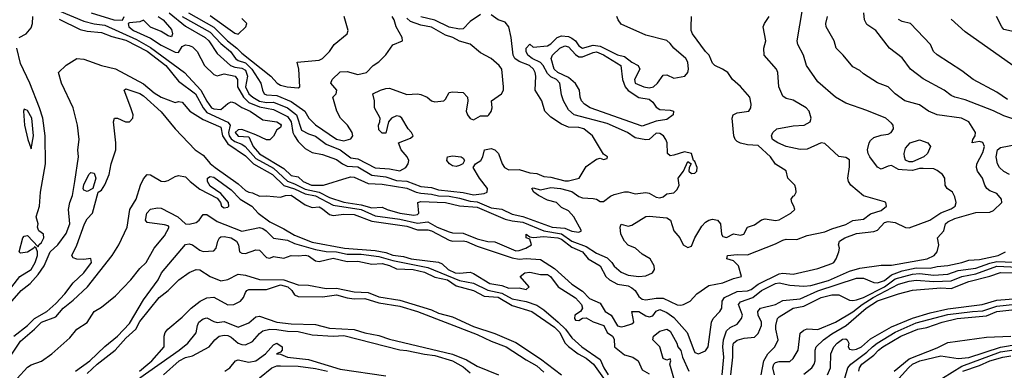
# Model space of a CAD drawing. Header units: metres. Extents: x -46681 to -43747, y -240911 to -237677.
# Tile 553 of 656: x -46374 to -46234, y -238498 to -238448. Entities that reach past the tile are written whole.
import ezdxf

# ---------------------------------------------------------------- set-up
doc = ezdxf.new("R2010")
doc.units = ezdxf.units.M
doc.layers.add('CONTOUR_INDEX', color=1, linetype='Continuous')
doc.layers.add('CONTOUR_INTER', color=3, linetype='Continuous')

msp = doc.modelspace()

# ---------------------------------------------------------------- linework, layer by layer
at = {"layer": 'CONTOUR_INDEX'}
for points, elevation in [([(-46374.58, -238493.52), (-46372.6, -238492.02), (-46371.6, -238491.01), (-46369.87, -238490.02), (-46368.6, -238488.85), (-46367.29, -238487.52), (-46366.1, -238485.91), (-46364.61, -238484.52), (-46363.51, -238483.02), (-46363.6, -238482.48), (-46364.6, -238482.62), (-46365.6, -238482.57), (-46366.1, -238482.38), (-46366.32, -238482.02), (-46365.6, -238480.57), (-46364.48, -238477.52), (-46364.1, -238476.84), (-46363.36, -238476.02), (-46362.56, -238473.02), (-46362.1, -238472.73), (-46361.6, -238471.99), (-46360.97, -238470.52), (-46360.69, -238469.02), (-46360.05, -238467.02), (-46360.03, -238466.02), (-46360.37, -238463.02), (-46360.22, -238462.52), (-46359.81, -238462.52), (-46358.64, -238463.02), (-46358.1, -238463.04), (-46357.6, -238462.52), (-46357.59, -238462.02), (-46357.88, -238461.02), (-46358.85, -238458.52), (-46358.6, -238458.34), (-46356.6, -238458.99), (-46356.1, -238459.33), (-46353.6, -238461.6), (-46351.6, -238464), (-46348.75, -238467.02), (-46347.6, -238467.77), (-46346.6, -238468.93), (-46345.91, -238469.52), (-46342.6, -238471.84), (-46341.6, -238472.78), (-46341.12, -238473.02), (-46340.6, -238473.12), (-46339.6, -238473.6), (-46338.6, -238473.55), (-46336.6, -238473.76), (-46335.86, -238473.52), (-46335.1, -238473.48), (-46333.1, -238474.83), (-46332.1, -238475.19), (-46331.1, -238475.14), (-46330.6, -238475.38), (-46329.6, -238476.21), (-46329.1, -238476.35), (-46327.6, -238476.14), (-46326.1, -238476.23), (-46323.6, -238477.17), (-46318.6, -238477.86), (-46317.1, -238478.39), (-46315.6, -238478.39), (-46315.1, -238478.54), (-46312.6, -238479.85), (-46312.1, -238480), (-46310.6, -238479.96), (-46310.1, -238480.06), (-46308.6, -238480.71), (-46303.6, -238482.39), (-46302.6, -238482.58), (-46301.6, -238482.47), (-46299.6, -238482.61), (-46297.6, -238483.89), (-46295.1, -238486.13), (-46293.6, -238487.1), (-46292.6, -238488.18), (-46291.1, -238488.84), (-46290.35, -238490.02), (-46289.54, -238490.52), (-46288.6, -238492.03), (-46288.1, -238492.19), (-46287.6, -238492.09), (-46286.6, -238491.77), (-46286.31, -238491.52), (-46286.6, -238490.02), (-46285.6, -238490.01), (-46284.6, -238490.61), (-46284.1, -238490.76), (-46283.6, -238490.65), (-46283.1, -238489.98), (-46282.6, -238489.75), (-46281.6, -238490.14), (-46280.6, -238490.86), (-46278.72, -238493.02), (-46277.76, -238495.52), (-46277.6, -238495.83), (-46277.1, -238496.04), (-46276.1, -238495.59), (-46275.69, -238495.02), (-46275.22, -238491.52), (-46275, -238491.02), (-46274.06, -238490.02), (-46273.77, -238489.52), (-46273.7, -238488.52), (-46273.38, -238488.02), (-46271.6, -238487.18), (-46270.1, -238487.06), (-46269.6, -238486.87), (-46268.6, -238486.12), (-46265.6, -238484.67), (-46265.1, -238484.58), (-46263.6, -238484.72), (-46260.1, -238483.87), (-46258.1, -238483.18), (-46257.84, -238483.02), (-46257.5, -238482.52), (-46257.11, -238481.52), (-46257.02, -238481.02), (-46257.15, -238480.52), (-46257.01, -238480.02), (-46256.26, -238479.52), (-46254.6, -238478.93), (-46252.1, -238478.63), (-46251.6, -238478.43), (-46250.6, -238477.35), (-46250.1, -238477.19), (-46249.1, -238477.36), (-46247.6, -238478.06), (-46247.1, -238478.11), (-46244.13, -238477.02), (-46242.6, -238475.96), (-46241.1, -238475.42), (-46240.53, -238475.02), (-46240.4, -238474.52), (-46240.6, -238473.71), (-46240.93, -238473.02), (-46241.66, -238472.52), (-46241.95, -238472.02), (-46242.01, -238471.02), (-46242.36, -238470.52), (-46243.1, -238469.94), (-46243.6, -238469.73), (-46245.1, -238469.65), (-46245.6, -238469.65), (-46246.6, -238469.93), (-46248.1, -238469.86), (-46248.6, -238469.8), (-46249.6, -238469.26), (-46250.1, -238469.33), (-46251.1, -238469.76), (-46251.6, -238469.47), (-46252.71, -238468.02), (-46252.95, -238467.52), (-46253.01, -238467.02), (-46252.78, -238466.02), (-46252.6, -238465.67), (-46252.1, -238465.24), (-46251.1, -238464.9), (-46250.1, -238464.77), (-46249.64, -238464.52), (-46249.32, -238464.02), (-46249.39, -238463.52), (-46249.6, -238463.21), (-46250.43, -238462.52), (-46253.1, -238461.39), (-46256.1, -238460.39), (-46257.57, -238459.52), (-46260.1, -238457.33), (-46261.73, -238455.02), (-46262.12, -238453.52), (-46262.93, -238452.02), (-46263.02, -238451.52), (-46262.3, -238447.02)], 75), ([(-46352.45, -238447.52), (-46350.1, -238449.43), (-46347.3, -238451.02), (-46346.81, -238451.52), (-46345.6, -238453.32), (-46343.72, -238455.02), (-46343.1, -238455.26), (-46342.1, -238455.38), (-46341.6, -238455.69), (-46341.27, -238456.52), (-46341.59, -238458.02), (-46341.11, -238459.02), (-46340.54, -238459.52), (-46339.6, -238460.06), (-46338.6, -238460.25), (-46337.6, -238460.21), (-46335.6, -238461.03), (-46334.34, -238462.02), (-46333.6, -238464.21), (-46332.6, -238464.75), (-46331.6, -238465.05), (-46330.1, -238466.2), (-46328.1, -238467.03), (-46326.6, -238468.16), (-46325.6, -238468.31), (-46323.1, -238469.56), (-46321.1, -238469.7), (-46319.6, -238469.98), (-46318.74, -238469.52), (-46318.41, -238469.02), (-46318.31, -238468.52), (-46318.56, -238468.02), (-46319.41, -238467.02), (-46319.81, -238466.02), (-46318.1, -238465.36), (-46317.73, -238465.02), (-46317.93, -238464.52), (-46318.41, -238464.02), (-46319.3, -238462.52), (-46319.6, -238462.25), (-46320.1, -238462.15), (-46320.81, -238462.52), (-46321.23, -238463.02), (-46321.6, -238464.63), (-46322.1, -238464.64), (-46322.6, -238464.17), (-46322.64, -238463.52), (-46322.43, -238463.02), (-46322.4, -238462.52), (-46323.22, -238461.02), (-46323.19, -238460.02), (-46323.43, -238459.02), (-46322.38, -238458.52), (-46321.6, -238458.26), (-46321.1, -238458.25), (-46318.6, -238459.12), (-46317.1, -238459.03), (-46316.6, -238459.13), (-46315.73, -238459.52), (-46315.1, -238460.04), (-46314.6, -238460.19), (-46313.35, -238460.02), (-46313.1, -238459.8), (-46312.6, -238458.86), (-46312.1, -238458.74), (-46310.6, -238458.85), (-46309.97, -238459.52), (-46309.91, -238460.02), (-46310.14, -238461.52), (-46309.96, -238462.02), (-46309.6, -238462.54), (-46309.1, -238462.73), (-46308.1, -238462.15), (-46307.1, -238462.15), (-46306.93, -238462.02), (-46306.6, -238461.53), (-46306.47, -238461.02), (-46306.55, -238460.02), (-46305.13, -238459.02), (-46304.87, -238458.52), (-46304.84, -238458.02), (-46305.1, -238455.52), (-46305.45, -238455.02), (-46306.6, -238454.01), (-46308.1, -238453.22), (-46309.6, -238451.97), (-46311.1, -238451.55), (-46312.08, -238451.02), (-46313.1, -238450.7), (-46315.1, -238449.56), (-46316.6, -238449.27), (-46318.1, -238448.73), (-46318.6, -238448.28)], 70), ([(-46232.1, -238450.21), (-46233.6, -238449.87), (-46233.92, -238449.52), (-46234.64, -238448.02)], 80), ([(-46363.88, -238470.52), (-46363.6, -238470.25), (-46363.1, -238470.35), (-46362.88, -238471.02), (-46363.3, -238472.52), (-46364.1, -238472.94), (-46364.6, -238472.75), (-46364.67, -238472.52), (-46364.6, -238471.97), (-46363.88, -238470.52)], 75), ([(-46262.1, -238498.94), (-46260.96, -238498.02), (-46260.62, -238497.52), (-46260.48, -238497.02), (-46260.49, -238495.52), (-46260.33, -238495.02), (-46259.31, -238494.02), (-46258.1, -238493.18), (-46256.07, -238492.02), (-46253.2, -238489.52), (-46251.6, -238488.51), (-46248.6, -238487.49), (-46246.6, -238486.99), (-46242.6, -238486.64), (-46241.1, -238486.73), (-46238.6, -238485.74), (-46235.6, -238484.99), (-46234.1, -238484.46), (-46231.6, -238484.51)], 80), ([(-46356.66, -238498.52), (-46355.46, -238497.52), (-46354.89, -238497.02), (-46353.18, -238495.02), (-46353.16, -238493.52), (-46353.02, -238493.02), (-46352.64, -238492.52), (-46350.6, -238490.81), (-46349.33, -238489.52), (-46348.03, -238488.52), (-46347.1, -238488.06), (-46346.1, -238487.97), (-46344.1, -238489.04), (-46343.26, -238489.02), (-46342.28, -238488.52), (-46341.87, -238488.02), (-46341.6, -238487.3), (-46341.39, -238487.02), (-46341.1, -238486.88), (-46338.6, -238486.87), (-46336.6, -238486.22), (-46335.54, -238486.52), (-46334.99, -238487.02), (-46334.6, -238487.62), (-46334.1, -238487.88), (-46330.6, -238487.94), (-46328.6, -238487.63), (-46327.1, -238488.09), (-46326.1, -238488.2), (-46324.6, -238488.16), (-46322.6, -238488.77), (-46319.6, -238489.24), (-46317.1, -238490), (-46308.6, -238493.28), (-46306.6, -238494.25), (-46304.47, -238495.02), (-46301.6, -238496.9), (-46300.1, -238497.74), (-46299.1, -238498.66)], 80), ([(-46249.45, -238500.52), (-46247.19, -238498.02), (-46246.6, -238497.52), (-46245.59, -238497.02), (-46242.6, -238496.33), (-46240.1, -238496.7), (-46238.6, -238496.55), (-46234.1, -238495.07), (-46227.1, -238493.88)], 85)]:
    msp.add_lwpolyline(points, dxfattribs=dict(at, elevation=elevation))
at = {"layer": 'CONTOUR_INTER'}
for points, elevation in [([(-46377.1, -238491.11), (-46373.52, -238487.02), (-46372.24, -238486.02), (-46371.1, -238484.77), (-46370.26, -238483.52), (-46369.4, -238481.52), (-46368.3, -238480.52), (-46367.1, -238478.91), (-46366.58, -238477.52), (-46366.8, -238475.52), (-46366.61, -238474.52), (-46366.23, -238473.52), (-46365.87, -238471.52), (-46365.36, -238468.02), (-46365.43, -238467.02), (-46365.25, -238465.52), (-46365.5, -238463.52), (-46366.12, -238461.02), (-46367.77, -238457.52), (-46368.18, -238456.02), (-46367.1, -238454.97), (-46365.6, -238454.03), (-46364.6, -238454.11), (-46362.1, -238454.99), (-46360.1, -238455.5), (-46356.1, -238457.6), (-46354.6, -238458.88), (-46353.6, -238459.52), (-46351.6, -238460.28), (-46351.1, -238460.13), (-46350.6, -238460.24), (-46349.52, -238461.52), (-46347.6, -238462.7), (-46345.1, -238463.79), (-46344.83, -238465.02), (-46344.1, -238466.14), (-46341.6, -238467.88), (-46340.46, -238469.02), (-46337.73, -238470.52), (-46336.1, -238472.07), (-46334.6, -238472.57), (-46333.1, -238473.25), (-46331.6, -238473.57), (-46329.1, -238474.88), (-46325.1, -238475.51), (-46323.1, -238476.39), (-46319.6, -238476.87), (-46317.1, -238477.45), (-46315.6, -238477.23), (-46314.28, -238478.02), (-46312.6, -238478.67), (-46312.1, -238478.82), (-46310.6, -238478.86), (-46308.6, -238479.67), (-46307.1, -238480.07), (-46306.1, -238480.12), (-46303.1, -238481.39), (-46302.6, -238481.35), (-46301.67, -238481.02), (-46300.85, -238480.52), (-46301.1, -238479.73), (-46301.61, -238479.52), (-46301.6, -238479), (-46301.1, -238479.37), (-46300.6, -238479.47), (-46299.1, -238479.33), (-46297.1, -238479.52), (-46296.6, -238479.72), (-46295.1, -238480.86), (-46293.62, -238481.52), (-46292.8, -238482.52), (-46291.1, -238483.51), (-46290.29, -238485.02), (-46289.76, -238485.52), (-46288.6, -238486.1), (-46287.1, -238486.38), (-46286.6, -238486.63), (-46286.1, -238487.02), (-46285.6, -238487.86), (-46285.1, -238488.27), (-46284.6, -238488.35), (-46283.1, -238488.11), (-46282.1, -238488.1), (-46280.1, -238489.06), (-46279.6, -238489.13), (-46279.24, -238489.02), (-46278.27, -238488.52), (-46277.34, -238487.52), (-46275.6, -238486.32), (-46273.6, -238485.94), (-46272.1, -238485.3), (-46270.97, -238485.02), (-46271.38, -238483.52), (-46272.1, -238482.8), (-46273.07, -238482.52), (-46272.95, -238482.02), (-46271.6, -238481.9), (-46270.1, -238481.94), (-46266.1, -238480.37), (-46265.1, -238479.84), (-46264.6, -238479.72), (-46263.1, -238479.75), (-46261.6, -238479.18), (-46259.1, -238478.68), (-46258.1, -238478.23), (-46256.1, -238477.63), (-46255.1, -238477.04), (-46253.6, -238476.88), (-46252.6, -238476.1), (-46251.1, -238475.66), (-46250.3, -238475.02), (-46250.4, -238474.52), (-46250.6, -238474.42), (-46253.6, -238473.54), (-46255.39, -238472.02), (-46255.73, -238471.52), (-46255.82, -238471.02), (-46255.6, -238469.43), (-46255.6, -238468.44), (-46256.1, -238468.09), (-46257.1, -238467.97), (-46259.1, -238466.12), (-46259.6, -238465.99), (-46261.6, -238466.9), (-46262.6, -238466.97), (-46264.6, -238466.51), (-46265.81, -238466.02), (-46266.53, -238465.52), (-46266.68, -238465.02), (-46266.5, -238464.52), (-46265.93, -238464.02), (-46263.6, -238463.6), (-46262.05, -238463.52), (-46261.18, -238463.02), (-46261.03, -238462.52), (-46261.35, -238461.52), (-46261.78, -238461.02), (-46263.6, -238459.94), (-46264.6, -238459.72), (-46265.1, -238459.36), (-46265.63, -238458.02), (-46265.81, -238456.02), (-46266, -238455.52), (-46267.76, -238453.52), (-46267.78, -238452.52), (-46267.52, -238451.52), (-46267.86, -238449.52), (-46267.68, -238449.02), (-46267.02, -238448.02)], 74), ([(-46373.81, -238451.02), (-46372.81, -238450.52), (-46372.1, -238449.66), (-46371.88, -238449.02), (-46371.86, -238448.02)], 73), ([(-46368.1, -238447.24), (-46364.6, -238448.72), (-46363.1, -238449.1), (-46361.6, -238449.26), (-46357.1, -238451.29), (-46355.1, -238452.47), (-46350.26, -238456.02), (-46347.96, -238458.52), (-46347.1, -238460.1), (-46346.42, -238461.02), (-46346.1, -238461.18), (-46345.1, -238461.25), (-46344.1, -238460.4), (-46343.6, -238460.18), (-46343.1, -238460.3), (-46342.1, -238461), (-46340.91, -238461.52), (-46339.1, -238462.76), (-46337.1, -238463.02), (-46336.6, -238463.34), (-46336.49, -238463.52), (-46336.6, -238463.82), (-46337.1, -238464.18), (-46337.6, -238465.05), (-46338.1, -238465.59), (-46338.6, -238465.57), (-46340.1, -238464.85), (-46342.1, -238464.13), (-46342.6, -238464.15), (-46343.07, -238464.52), (-46342.6, -238465.04), (-46341.1, -238465.14), (-46340.48, -238466.52), (-46339.6, -238467.58), (-46336.1, -238469.67), (-46335.1, -238470.66), (-46334.1, -238470.83), (-46333.35, -238471.52), (-46332.19, -238472.02), (-46330.47, -238472.02), (-46327.1, -238470.97), (-46326.6, -238470.85), (-46326.1, -238470.91), (-46324.1, -238471.8), (-46322.1, -238471.88), (-46318.6, -238472.45), (-46317.3, -238473.02), (-46316.6, -238473.19), (-46315.1, -238473.3), (-46314.1, -238473.55), (-46312.6, -238473.61), (-46311.1, -238473.87), (-46309.6, -238474.32), (-46308.6, -238474.42), (-46306.6, -238475.24), (-46305.1, -238475.43), (-46303.6, -238476.18), (-46302.1, -238476.49), (-46297.93, -238478.02), (-46296.1, -238478.17), (-46295.1, -238478.56), (-46294.1, -238478.7), (-46293.72, -238478.52), (-46294.83, -238476.52), (-46295.6, -238475.67), (-46296.6, -238475.2), (-46297.3, -238474.52), (-46298.6, -238474.15), (-46299.87, -238473.52), (-46300.51, -238473.02), (-46300.82, -238472.52), (-46300.6, -238472.42), (-46299.6, -238472.7), (-46298.1, -238472.38), (-46296.71, -238472.52), (-46295.1, -238472.94), (-46294.1, -238473.64), (-46293.6, -238473.83), (-46292.1, -238473.92), (-46291.6, -238474.03), (-46291.1, -238474.35), (-46290.6, -238474.38), (-46289.6, -238473.58), (-46289.1, -238473.34), (-46287.6, -238472.99), (-46287.1, -238472.99), (-46286.1, -238473.25), (-46284.6, -238473.08), (-46284.1, -238473.16), (-46283.1, -238473.73), (-46282.6, -238473.83), (-46282.1, -238473.68), (-46281.6, -238473.27), (-46280.6, -238473.13), (-46280.1, -238472.65), (-46279.82, -238472.02), (-46279.99, -238471.02), (-46279.23, -238470.02), (-46278.6, -238468.67), (-46278.11, -238469.02), (-46278.41, -238469.52), (-46278.44, -238470.02), (-46278.1, -238470.37), (-46277.6, -238470.35), (-46277.33, -238470.02), (-46277.28, -238469.52), (-46277.6, -238468.69), (-46277.79, -238468.52), (-46278.1, -238467.52), (-46279.1, -238467.3), (-46280.6, -238467.79), (-46281.1, -238467.84), (-46281.49, -238467.52), (-46281.54, -238466.02), (-46281.73, -238465.52), (-46282.09, -238465.02), (-46282.6, -238464.69), (-46283.1, -238464.62), (-46284.1, -238465.55), (-46284.6, -238465.58), (-46286.1, -238465.3), (-46287.19, -238464.52), (-46290.1, -238463.25), (-46294.77, -238462.02), (-46295.6, -238461.32), (-46296.3, -238460.02), (-46296.6, -238459.2), (-46296.83, -238457.52), (-46297.29, -238457.02), (-46298.1, -238456.63), (-46298.6, -238456.16), (-46299.19, -238455.02), (-46299.6, -238454.59), (-46300.76, -238454.02), (-46301.4, -238453.52), (-46301.6, -238453.02), (-46301.6, -238452.52), (-46301.1, -238451.97), (-46300.6, -238452.39), (-46298.6, -238452.22), (-46298.1, -238451.92), (-46297.21, -238451.02), (-46296.6, -238450.8), (-46295.6, -238450.9), (-46295.1, -238451.12), (-46294.61, -238451.52), (-46294.1, -238452.19), (-46293.6, -238452.53), (-46292.1, -238452.13), (-46291.1, -238452.24), (-46288.6, -238453.49), (-46287.6, -238453.75), (-46286.6, -238454.53), (-46285.68, -238455.02), (-46285.46, -238455.52), (-46286.19, -238457.02), (-46286.11, -238457.52), (-46284.86, -238458.02), (-46284.1, -238458.17), (-46283.48, -238458.02), (-46282.91, -238457.52), (-46282.1, -238456.37), (-46281.6, -238456.35), (-46280.6, -238456.8), (-46279.03, -238456.52), (-46278.61, -238456.02), (-46278.52, -238455.52), (-46278.6, -238454.52), (-46278.88, -238454.02), (-46280.6, -238452.56), (-46281.1, -238451.87), (-46281.6, -238451.46), (-46284.6, -238450.69), (-46288.1, -238449.12), (-46288.53, -238448.52), (-46288.69, -238448.02)], 72), ([(-46368.1, -238448.42), (-46365.1, -238449.9), (-46364.1, -238450.12), (-46362.1, -238450.29), (-46360.6, -238450.88), (-46358.6, -238451.41), (-46355.6, -238452.95), (-46352.93, -238455.02), (-46351.1, -238457.26), (-46348.71, -238459.02), (-46347.62, -238461.02), (-46347.1, -238461.68), (-46344.1, -238463.06), (-46343.76, -238463.52), (-46344.01, -238464.52), (-46343.88, -238465.02), (-46343.6, -238465.45), (-46343.1, -238465.82), (-46342.1, -238466.18), (-46341.64, -238466.52), (-46340.1, -238468.24), (-46337.6, -238469.64), (-46335.6, -238471.49), (-46334.6, -238471.83), (-46333.1, -238472.59), (-46331.1, -238473.03), (-46329.6, -238473.81), (-46327.6, -238474.45), (-46325.1, -238474.85), (-46323.6, -238475.26), (-46322.1, -238475.16), (-46321.4, -238475.52), (-46319.62, -238476.02), (-46317.6, -238476.31), (-46317.1, -238476.23), (-46316.91, -238476.02), (-46317.02, -238474.52), (-46316.6, -238474.37), (-46313.1, -238474.5), (-46311.1, -238474.96), (-46308.6, -238475.17), (-46304.6, -238476.86), (-46303.6, -238477.12), (-46302.1, -238477.31), (-46299.1, -238478.52), (-46296.6, -238478.98), (-46295.1, -238480), (-46293.1, -238480.77), (-46291.6, -238481.69), (-46290.1, -238482.38), (-46289.44, -238483.02), (-46289.1, -238483.56), (-46288.1, -238484.42), (-46287.1, -238484.84), (-46285.6, -238485.03), (-46284.6, -238484.93), (-46283.63, -238484.52), (-46283.36, -238484.02), (-46283.42, -238483.52), (-46283.98, -238482.52), (-46285.1, -238481.86), (-46286.04, -238481.02), (-46287.1, -238480.57), (-46287.61, -238480.02), (-46288.12, -238479.02), (-46288.23, -238478.02), (-46288.1, -238477.57), (-46287.1, -238477.88), (-46286.6, -238477.74), (-46284.6, -238476.5), (-46284.1, -238476.43), (-46281.6, -238476.69), (-46281.08, -238477.02), (-46280.58, -238478.52), (-46279.76, -238479.52), (-46279.27, -238480.52), (-46278.6, -238480.89), (-46278.1, -238480.73), (-46277.61, -238479.52), (-46276.6, -238477.86), (-46276.1, -238477.28), (-46275.6, -238477.02), (-46275.1, -238476.86), (-46274.36, -238477.02), (-46273.96, -238477.52), (-46273.82, -238479.02), (-46273.6, -238479.36), (-46273.1, -238479.5), (-46272.1, -238478.95), (-46271.1, -238479.15), (-46270.62, -238479.02), (-46270.13, -238478.02), (-46269.1, -238477.67), (-46268.1, -238476.98), (-46267.6, -238476.82), (-46266.1, -238477.06), (-46265.6, -238476.95), (-46263.92, -238476.02), (-46263.38, -238475.52), (-46263.49, -238475.02), (-46263.81, -238474.52), (-46263.87, -238474.02), (-46263.6, -238473.6), (-46263.41, -238473.52), (-46263.17, -238473.02), (-46263.22, -238472.52), (-46263.38, -238472.02), (-46264.39, -238471.02), (-46264.6, -238469.99), (-46266.1, -238469.03), (-46266.85, -238468.02), (-46268.6, -238466.41), (-46270.1, -238466.29), (-46271.1, -238466.06), (-46271.6, -238465.83), (-46271.88, -238465.52), (-46272.04, -238465.02), (-46272.29, -238462.52), (-46272.14, -238462.02), (-46271.6, -238461.75), (-46269.92, -238461.52), (-46269.64, -238461.02), (-46269.58, -238460.52), (-46269.8, -238459.52), (-46271.1, -238457.98), (-46272.23, -238457.02), (-46272.93, -238456.02), (-46273.67, -238455.52), (-46274.74, -238455.02), (-46275.1, -238454.67), (-46275.58, -238453.52), (-46276.1, -238453.02), (-46277.96, -238450.52), (-46278.14, -238450.02), (-46278.15, -238449.52), (-46278.06, -238448.02)], 73), ([(-46363.57, -238447.52), (-46360.31, -238448.52), (-46359.1, -238448.57), (-46358.85, -238448.02)], 71), ([(-46354.02, -238448.02), (-46353.32, -238448.52), (-46352.1, -238449.9), (-46351.99, -238450.52), (-46352.1, -238450.91), (-46352.6, -238450.8), (-46353.6, -238450.17), (-46355.1, -238449.55), (-46356.1, -238448.57), (-46356.6, -238448.81), (-46358.1, -238448.93), (-46358.27, -238449.02), (-46358.17, -238449.52), (-46357.5, -238450.02), (-46355.1, -238451.11), (-46353.6, -238452.11), (-46351.6, -238453.11), (-46351.1, -238453.17), (-46350.6, -238452.32), (-46350.1, -238452.08), (-46349.6, -238452.14), (-46349.1, -238452.37), (-46348.47, -238453.02), (-46347.42, -238455.02), (-46346.1, -238456.29), (-46345.6, -238456.48), (-46344.6, -238456.19), (-46343.04, -238456.52), (-46342.7, -238457.02), (-46342.71, -238458.02), (-46341.84, -238459.52), (-46341.1, -238460.26), (-46339.6, -238460.91), (-46337.6, -238461.26), (-46335.6, -238462.25), (-46335.08, -238463.02), (-46334.83, -238464.52), (-46334.61, -238465.02), (-46334.1, -238465.84), (-46333.1, -238466.81), (-46332.1, -238467.37), (-46330.6, -238467.65), (-46328.6, -238468.36), (-46327.78, -238469.02), (-46327.1, -238469.33), (-46325.6, -238469.42), (-46323.6, -238470.63), (-46321.6, -238470.87), (-46320.1, -238471.39), (-46318.6, -238471.47), (-46316.6, -238472.23), (-46315.1, -238472.37), (-46314.1, -238472.7), (-46310.6, -238473.08), (-46309.1, -238473.42), (-46307.6, -238473.24), (-46307.18, -238473.02), (-46307.12, -238472.52), (-46308.27, -238471.02), (-46309.18, -238469.52), (-46308.82, -238469.02), (-46308.08, -238468.52), (-46307.78, -238468.02), (-46307.57, -238467.02), (-46306.6, -238466.84), (-46306.1, -238466.99), (-46305.57, -238467.52), (-46305.06, -238469.02), (-46304.72, -238469.52), (-46304.1, -238469.85), (-46302.6, -238469.79), (-46301.1, -238470.28), (-46300.1, -238470.37), (-46299.1, -238470.81), (-46298.1, -238470.9), (-46296.1, -238471.4), (-46295.6, -238471.43), (-46294.09, -238471.02), (-46293.1, -238469.4), (-46291.6, -238468.35), (-46291.1, -238468.19), (-46290.6, -238468.37), (-46290.1, -238468.25), (-46290.03, -238468.02), (-46290.6, -238467.62), (-46292.18, -238465.02), (-46293.42, -238464.02), (-46294.1, -238463.82), (-46295.6, -238463.76), (-46296.6, -238463.34), (-46298.1, -238462.35), (-46298.98, -238461.52), (-46299.37, -238460.02), (-46300.33, -238458.52), (-46300.24, -238456.52), (-46300.32, -238456.02), (-46300.58, -238455.52), (-46301.15, -238455.02), (-46302.6, -238454.45), (-46303.23, -238454.02), (-46303.46, -238453.52), (-46303.76, -238451.02), (-46304.07, -238449.52), (-46304.6, -238448.86), (-46305.6, -238448.53), (-46306.6, -238447.78)], 71), ([(-46350.6, -238448.05), (-46346.6, -238450.27), (-46345.1, -238451.89), (-46343.7, -238453.02), (-46343, -238454.02), (-46342.6, -238454.31), (-46341.6, -238454.64), (-46340.66, -238455.52), (-46339.41, -238457.52), (-46339.17, -238458.52), (-46338.9, -238459.02), (-46338.6, -238459.17), (-46337.1, -238459.28), (-46335.1, -238460.11), (-46333.15, -238461.52), (-46332.57, -238462.52), (-46331.6, -238463.44), (-46328.6, -238465.49), (-46327.6, -238465.73), (-46326.6, -238465.43), (-46326.32, -238465.02), (-46326.41, -238464.52), (-46327.04, -238463.52), (-46328.04, -238462.52), (-46328.58, -238461.52), (-46329.14, -238459.52), (-46328.67, -238459.02), (-46328.59, -238458.52), (-46329.41, -238457.52), (-46329.25, -238457.02), (-46328.1, -238455.92), (-46327.1, -238455.84), (-46325.6, -238456.31), (-46324.35, -238456.02), (-46323.38, -238455.02), (-46322.6, -238454.49), (-46321.6, -238453.49), (-46320.6, -238452.08), (-46319.23, -238451.52), (-46319.28, -238451.02), (-46320.12, -238449.52), (-46320.42, -238448.52), (-46320.72, -238448.02)], 69), ([(-46349.71, -238447.52), (-46346.1, -238449.53), (-46344.16, -238451.52), (-46342.79, -238452.52), (-46342.1, -238453.23), (-46337.99, -238456.52), (-46337.06, -238457.52), (-46336.6, -238457.8), (-46335.66, -238458.02), (-46334.1, -238458.19), (-46333.86, -238458.02), (-46333.98, -238455.52), (-46334.23, -238454.52), (-46331.1, -238454.23), (-46330.61, -238454.02), (-46329.63, -238453.02), (-46328.97, -238452.02), (-46327.1, -238450.52), (-46326.97, -238450.02), (-46327.51, -238448.02)], 68), ([(-46346.6, -238447.89), (-46343.1, -238450.41), (-46342.6, -238450.55), (-46341.55, -238449.52), (-46341.38, -238449.02), (-46342.1, -238448.34)], 67), ([(-46308.1, -238447.77), (-46309.6, -238448.76), (-46310.6, -238449.81), (-46311.1, -238449.86), (-46312.6, -238449.55), (-46314.6, -238448.54), (-46316.6, -238448.1)], 71), ([(-46273.71, -238499.02), (-46273.47, -238496.52), (-46273.64, -238495.02), (-46273.53, -238494.02), (-46273.1, -238492.76), (-46272.6, -238492.3), (-46271.6, -238491.83), (-46270.94, -238491.02), (-46270.84, -238490.52), (-46271.38, -238489.02), (-46271.1, -238488.65), (-46269.36, -238488.02), (-46268.1, -238487.02), (-46266.1, -238486.02), (-46265.6, -238485.94), (-46264.1, -238486.25), (-46262.1, -238486.41), (-46261.1, -238486.31), (-46258.6, -238485.61), (-46255.6, -238484.28), (-46254.1, -238483.86), (-46251.1, -238483.44), (-46249.6, -238483.4), (-46244.51, -238482.52), (-46243.52, -238482.02), (-46243.13, -238481.52), (-46242.88, -238480.52), (-46243.06, -238479.52), (-46242.14, -238478.52), (-46241.91, -238477.52), (-46241.6, -238477.26), (-46240.6, -238476.76), (-46237.6, -238475.91), (-46235.6, -238475.89), (-46235.1, -238475.64), (-46233.88, -238474.52), (-46233.95, -238474.02), (-46234.6, -238473.21), (-46235.6, -238472.83), (-46236.04, -238472.52), (-46236.34, -238472.02), (-46236.67, -238471.02), (-46237.38, -238470.02), (-46237.52, -238469.52), (-46237.46, -238469.02), (-46236.6, -238467.41), (-46236.36, -238466.52), (-46236.6, -238465.98), (-46237.1, -238465.84), (-46238.14, -238466.02), (-46238.03, -238465.52), (-46237.68, -238465.02), (-46237.64, -238464.52), (-46238.61, -238463.02), (-46239.62, -238462.52), (-46243.1, -238462.03), (-46244.35, -238461.52), (-46245.6, -238460.62), (-46247.72, -238460.02), (-46249.1, -238459.06), (-46250.1, -238458.06), (-46251.6, -238457.48), (-46253.6, -238456.17), (-46254.1, -238455.71), (-46255.1, -238455.2), (-46256.47, -238453.52), (-46257.49, -238452.52), (-46257.77, -238451.52), (-46258.9, -238449.52), (-46258.95, -238449.02), (-46258.71, -238448.02)], 76), ([(-46229.6, -238463.49), (-46233.6, -238462.15), (-46235.1, -238461.44), (-46239.1, -238459.87), (-46240.6, -238459.52), (-46241.1, -238459.3), (-46242.1, -238458.51), (-46245.1, -238456.9), (-46246.92, -238455.52), (-46248.1, -238453.94), (-46249.91, -238452.52), (-46251.84, -238450.02), (-46253.1, -238449.16), (-46253.46, -238448.52), (-46253.55, -238447.52)], 77), ([(-46233.1, -238459.83), (-46234.6, -238458.81), (-46237.99, -238457.02), (-46239.6, -238455.79), (-46243.1, -238453.5), (-46243.61, -238453.02), (-46244.06, -238452.02), (-46246.92, -238449.02), (-46248.1, -238448.74), (-46248.6, -238448.44)], 78), ([(-46232.33, -238455.02), (-46239.1, -238450.23), (-46241.1, -238448.4)], 79), ([(-46296.85, -238452.52), (-46296.1, -238452.23), (-46295.6, -238452.37), (-46294.6, -238453.44), (-46294.1, -238453.78), (-46293.6, -238453.79), (-46292.1, -238453.17), (-46291.6, -238453.08), (-46290.6, -238453.48), (-46288.12, -238455.02), (-46287.9, -238457.02), (-46287.52, -238458.02), (-46287.1, -238458.55), (-46285.6, -238459.54), (-46284.1, -238459.8), (-46283.6, -238460.22), (-46283.1, -238460.95), (-46282.6, -238461.29), (-46281.1, -238461.36), (-46280.63, -238461.52), (-46280.7, -238462.02), (-46281.6, -238462.7), (-46283.1, -238462.95), (-46285.1, -238463.63), (-46292.52, -238461.02), (-46293.3, -238460.52), (-46293.72, -238460.02), (-46293.91, -238459.52), (-46294.01, -238458.52), (-46294.6, -238457.58), (-46295.6, -238456.7), (-46297.1, -238456.02), (-46297.63, -238455.52), (-46298.05, -238454.02), (-46297.88, -238453.52), (-46296.85, -238452.52)], 73), ([(-46374.84, -238486.52), (-46373.7, -238485.02), (-46372.07, -238484.02), (-46371.51, -238483.02), (-46371.2, -238482.02), (-46371.21, -238481.52), (-46371.37, -238481.02), (-46371.6, -238480.81), (-46371.7, -238481.02), (-46372.6, -238481.57), (-46373.6, -238481.69), (-46373.82, -238481.52), (-46373.29, -238479.52), (-46373.1, -238479.29), (-46372.6, -238479.22), (-46371.1, -238480.79), (-46371, -238480.52), (-46370.6, -238480.2), (-46370.27, -238479.52), (-46370.35, -238479.02), (-46371.01, -238478.52), (-46371.1, -238478.29), (-46371.19, -238478.02), (-46371.1, -238477.52), (-46371.38, -238476.52), (-46370.89, -238475.02), (-46370.78, -238473.02), (-46370.04, -238469.02), (-46370.12, -238465.02), (-46370.42, -238462.52), (-46370.9, -238461.02), (-46372.3, -238457.52), (-46373.6, -238454.71), (-46374.15, -238452.52)], 73), ([(-46373.1, -238461.22), (-46373.2, -238461.52), (-46373.02, -238463.52), (-46372.58, -238465.52), (-46372.1, -238466.85), (-46371.75, -238465.02), (-46372.01, -238462.52), (-46372.6, -238461.41), (-46373.1, -238461.22)], 72), ([(-46246.95, -238466.02), (-46245.6, -238465.6), (-46244.43, -238466.02), (-46244.07, -238466.52), (-46244.46, -238467.52), (-46244.99, -238468.02), (-46246.6, -238468.7), (-46247.1, -238468.71), (-46247.6, -238468.46), (-46247.77, -238468.02), (-46247.79, -238467.52), (-46247.6, -238466.76), (-46246.95, -238466.02)], 76), ([(-46232.82, -238470.52), (-46233.6, -238470.08), (-46234.22, -238469.52), (-46234.53, -238469.02), (-46234.69, -238468.02), (-46234.53, -238467.02), (-46234.1, -238466.68), (-46231.6, -238466.21)], 77), ([(-46312.82, -238468.02), (-46312.1, -238467.85), (-46310.87, -238468.02), (-46310.6, -238468.18), (-46310.38, -238468.52), (-46310.64, -238469.02), (-46311.1, -238469.25), (-46311.6, -238469.36), (-46312.1, -238469.29), (-46312.53, -238469.02), (-46312.93, -238468.52), (-46312.82, -238468.02)], 71), ([(-46375.14, -238496.52), (-46373.6, -238494.22), (-46371.61, -238492.52), (-46370.64, -238491.52), (-46368.6, -238490.77), (-46367.52, -238489.52), (-46366.1, -238488.41), (-46364.05, -238486.52), (-46360.57, -238482.02), (-46359.6, -238480.52), (-46358.43, -238478.02), (-46358.06, -238475.52), (-46357.14, -238474.02), (-46356.55, -238472.02), (-46356.1, -238471.15), (-46355.6, -238470.51), (-46355.1, -238470.58), (-46353.6, -238471.46), (-46353.1, -238471.5), (-46352.6, -238471.37), (-46351.6, -238470.78), (-46351.1, -238470.67), (-46350.1, -238470.84), (-46349.46, -238471.52), (-46348.1, -238472.62), (-46345.6, -238473.87), (-46345.14, -238474.52), (-46344.98, -238475.02), (-46344.6, -238475.24), (-46344.1, -238475.16), (-46343.95, -238475.02), (-46343.99, -238474.52), (-46345.1, -238473.24), (-46346.6, -238472.18), (-46346.99, -238471.52), (-46346.97, -238471.02), (-46346.6, -238470.82), (-46346.1, -238470.9), (-46343.6, -238472.71), (-46342.33, -238474.02), (-46340.67, -238475.02), (-46339.79, -238476.02), (-46338.1, -238477.26), (-46336.1, -238478.23), (-46334.6, -238479.15), (-46332.1, -238480.13), (-46327.47, -238481.02), (-46323.1, -238481.32), (-46321.6, -238481.64), (-46320.6, -238481.99), (-46319.1, -238482.17), (-46318, -238482.52), (-46314.1, -238482.97), (-46313.6, -238483.24), (-46312.74, -238484.02), (-46311.71, -238484.52), (-46311.1, -238484.58), (-46309.6, -238484.43), (-46309.1, -238484.61), (-46306.78, -238486.02), (-46305.1, -238486.32), (-46304.1, -238486.67), (-46302.6, -238486.65), (-46301.6, -238486.87), (-46301.19, -238486.52), (-46302.47, -238485.02), (-46301.79, -238484.52), (-46301.1, -238484.43), (-46299.6, -238484.73), (-46298.6, -238484.76), (-46298.16, -238485.02), (-46297.05, -238486.52), (-46294.6, -238488.07), (-46293.72, -238489.02), (-46293.6, -238489.56), (-46293.9, -238490.02), (-46294.68, -238490.52), (-46294.72, -238491.02), (-46294.6, -238491.24), (-46294.1, -238491.27), (-46293.6, -238490.94), (-46293.1, -238490.92), (-46292.1, -238491.48), (-46290.54, -238492.02), (-46290.11, -238493.02), (-46289.35, -238493.52), (-46289.1, -238493.93), (-46289.06, -238495.02), (-46287.6, -238496.16), (-46286.43, -238496.52), (-46285.66, -238497.02), (-46285.1, -238498.29), (-46284.1, -238498.89)], 76), ([(-46374.1, -238499.56), (-46372.6, -238497.91), (-46372.1, -238497.59), (-46370.6, -238497.08), (-46369.13, -238496.02), (-46366.6, -238493.77), (-46365.6, -238492.52), (-46364.1, -238491.59), (-46363.12, -238490.02), (-46362.1, -238489.39), (-46360.1, -238487.76), (-46357.89, -238485.52), (-46356.6, -238483.9), (-46355.72, -238483.02), (-46354.58, -238481.02), (-46353.1, -238479.24), (-46352.44, -238478.02), (-46352.6, -238477.8), (-46353.1, -238477.67), (-46355.6, -238477.34), (-46355.81, -238477.02), (-46355.63, -238476.02), (-46355.1, -238475.47), (-46354.1, -238475.26), (-46353.6, -238475.31), (-46351.19, -238476.52), (-46350.1, -238477.54), (-46349.6, -238477.58), (-46348.6, -238477.35), (-46348.18, -238477.02), (-46347.6, -238476.2), (-46347.1, -238476.2), (-46345.6, -238477.19), (-46342.1, -238478.56), (-46339.6, -238478.05), (-46339.1, -238478.2), (-46338.63, -238478.52), (-46337.6, -238479.59), (-46335.6, -238479.87), (-46334.6, -238480.32), (-46331.6, -238481.2), (-46330.1, -238481.46), (-46328.6, -238481.54), (-46327.1, -238481.83), (-46325.1, -238481.86), (-46322.6, -238482.17), (-46320.6, -238482.76), (-46315.6, -238483.76), (-46311.1, -238485.59), (-46309.1, -238485.96), (-46307.1, -238486.96), (-46305.1, -238487.41), (-46303.6, -238488.22), (-46301.6, -238488.59), (-46300.1, -238489.11), (-46299.1, -238489.79), (-46297.07, -238491.52), (-46296.04, -238492.52), (-46295.1, -238493.75), (-46293.71, -238495.02), (-46291.1, -238496.86), (-46290.58, -238498.02), (-46289.95, -238499.02)], 77), ([(-46365.79, -238498.52), (-46363.73, -238497.02), (-46361.6, -238494.99), (-46359.79, -238493.52), (-46358.1, -238491.72), (-46356.1, -238488.35), (-46354.02, -238485.52), (-46353.53, -238484.52), (-46350.1, -238480.48), (-46349.6, -238480.36), (-46349.1, -238480.52), (-46348.1, -238481.29), (-46347.6, -238481.46), (-46346.1, -238481.4), (-46345.74, -238481.02), (-46345.53, -238480.02), (-46345.3, -238479.52), (-46345.1, -238479.37), (-46344.6, -238479.33), (-46343.6, -238479.52), (-46342.87, -238480.02), (-46342.57, -238480.52), (-46342.41, -238481.52), (-46342.1, -238481.73), (-46341.6, -238481.77), (-46340.1, -238481.23), (-46339.6, -238481.28), (-46338.6, -238482.31), (-46338.1, -238482.42), (-46337.6, -238482.2), (-46336.1, -238482.41), (-46335.1, -238482.02), (-46334.1, -238482.11), (-46333.1, -238481.99), (-46332.6, -238482.1), (-46331.6, -238482.78), (-46331.1, -238482.92), (-46329.1, -238482.44), (-46327.1, -238482.91), (-46325.6, -238482.84), (-46323.6, -238483.26), (-46322.1, -238483.2), (-46321.1, -238483.48), (-46320.1, -238483.92), (-46317.73, -238484.02), (-46316.1, -238484.4), (-46314.6, -238485.12), (-46312.8, -238485.52), (-46311.6, -238486.37), (-46309.1, -238487.01), (-46307.6, -238487.85), (-46305.6, -238487.97), (-46303.6, -238489.16), (-46300.81, -238490.02), (-46297.6, -238492.23), (-46296.84, -238493.02), (-46296.1, -238494.48), (-46295.6, -238495.01), (-46294.23, -238496.02), (-46293.1, -238496.66), (-46292.03, -238497.52), (-46290.62, -238499.52)], 78), ([(-46272.49, -238499.02), (-46272.22, -238496.52), (-46272.21, -238495.02), (-46272.1, -238494.5), (-46271.6, -238494.11), (-46270.6, -238493.82), (-46269.1, -238493.68), (-46268.6, -238493.13), (-46268.11, -238492.02), (-46268.13, -238491.52), (-46268.58, -238490.52), (-46268.65, -238490.02), (-46268.25, -238489.52), (-46266.1, -238489.03), (-46265.1, -238488.46), (-46262.6, -238488.21), (-46260.1, -238487.08), (-46254.6, -238485.25), (-46253.6, -238485.27), (-46252.1, -238485.88), (-46251.6, -238485.91), (-46250.6, -238485.59), (-46249.6, -238484.8), (-46248.1, -238484.22), (-46246.1, -238483.81), (-46244.1, -238483.85), (-46243.1, -238483.62), (-46241.6, -238483.47), (-46239.6, -238483.06), (-46238.6, -238482.7), (-46237.1, -238482.62), (-46234.4, -238482.02), (-46233.4, -238481.52)], 77), ([(-46268.17, -238499.02), (-46267.78, -238497.02), (-46267.22, -238496.02), (-46266.2, -238495.02), (-46265.72, -238494.02), (-46266.09, -238492.52), (-46266.08, -238492.02), (-46265.82, -238491.02), (-46265.6, -238490.77), (-46263.62, -238489.52), (-46262.1, -238489.24), (-46259.61, -238488.02), (-46258.1, -238487.65), (-46257.1, -238487.64), (-46255.6, -238488.38), (-46255.1, -238488.46), (-46254.6, -238488.37), (-46253.6, -238488.01), (-46250.6, -238486.5), (-46249.1, -238485.38), (-46246.6, -238484.72), (-46245.6, -238484.62), (-46243.6, -238484.85), (-46241.6, -238484.7), (-46240.1, -238484.17), (-46237.6, -238483.84), (-46235.6, -238483.12), (-46234.6, -238482.91), (-46231.1, -238483.02)], 78), ([(-46364.1, -238498.84), (-46362.7, -238497.52), (-46360.15, -238495.52), (-46358.6, -238493.8), (-46357.19, -238492.52), (-46356.6, -238491.45), (-46353.86, -238488.02), (-46352.59, -238487.02), (-46351.06, -238485.52), (-46349.6, -238484.45), (-46348.6, -238484.03), (-46348.1, -238484.1), (-46346.6, -238485.01), (-46345.1, -238485.65), (-46344.1, -238485.45), (-46342.6, -238484.68), (-46341.6, -238484.86), (-46339.6, -238485.45), (-46336.1, -238485.5), (-46334.1, -238486.24), (-46332.6, -238486.27), (-46330.1, -238486.72), (-46328.6, -238486.67), (-46326.1, -238487.19), (-46324.1, -238487.31), (-46322.6, -238487.91), (-46319.6, -238488.4), (-46315.1, -238489.76), (-46314.1, -238490.25), (-46312.1, -238490.79), (-46309.1, -238492.13), (-46306.1, -238493.14), (-46303.1, -238494.42), (-46299.6, -238496.77), (-46296.6, -238499.01)], 79), ([(-46266.28, -238499.02), (-46266.51, -238498.02), (-46266.34, -238497.52), (-46266.1, -238497.29), (-46265.6, -238497.15), (-46264.1, -238497.15), (-46263.6, -238496.7), (-46262.9, -238495.52), (-46262.6, -238493.1), (-46262.1, -238492.65), (-46261.6, -238492.48), (-46260.1, -238492.57), (-46257.6, -238491.53), (-46255.1, -238490.07), (-46253.78, -238489.02), (-46252.21, -238488.02), (-46248.6, -238486.13), (-46247.1, -238485.68), (-46246.1, -238485.55), (-46243.6, -238485.76), (-46241.1, -238485.65), (-46239.6, -238485.01), (-46237.6, -238484.63), (-46234.6, -238483.55), (-46231.6, -238483.72)], 79), ([(-46258.74, -238499.02), (-46258.27, -238498.02), (-46258.24, -238496.02), (-46257.81, -238495.02), (-46257.35, -238494.52), (-46256.6, -238493.97), (-46256.1, -238493.92), (-46255.91, -238494.02), (-46255.7, -238494.52), (-46255.77, -238495.02), (-46255.6, -238495.36), (-46255.1, -238495.48), (-46254.6, -238495.39), (-46253.89, -238495.02), (-46252.6, -238493.91), (-46249.6, -238492.2), (-46246.6, -238490.95), (-46244.1, -238490.19), (-46241.6, -238489.63), (-46236.71, -238489.02), (-46234.6, -238488.41), (-46231.1, -238488.11)], 81), ([(-46256.23, -238499.52), (-46255.81, -238498.02), (-46255.38, -238497.52), (-46253.1, -238495.81), (-46252.32, -238495.02), (-46251.63, -238494.52), (-46249.1, -238492.97), (-46246.1, -238491.61), (-46241.6, -238490.46), (-46238.1, -238489.99), (-46236.6, -238489.93), (-46234.6, -238489.24), (-46227.1, -238488.43)], 82), ([(-46254.27, -238498.52), (-46254.17, -238498.02), (-46253.83, -238497.52), (-46252.1, -238496.22), (-46251.47, -238495.52), (-46250.82, -238495.02), (-46248.26, -238493.52), (-46245.87, -238492.52), (-46244.6, -238492.31), (-46242.41, -238491.52), (-46240.28, -238491.02), (-46236.1, -238490.64), (-46234.6, -238489.99), (-46231.6, -238489.68)], 83), ([(-46356.6, -238499.46), (-46351, -238495.52), (-46349.81, -238494.52), (-46348.6, -238493.07), (-46348.42, -238492.02), (-46348.2, -238491.52), (-46347.6, -238491.04), (-46347.1, -238490.93), (-46346.1, -238491.45), (-46345.6, -238491.57), (-46344.6, -238491.44), (-46342.6, -238492.22), (-46341.1, -238491.64), (-46340.1, -238490.76), (-46339.6, -238490.69), (-46337.1, -238491.52), (-46335.1, -238491.78), (-46331.6, -238491.86), (-46329.6, -238492.4), (-46326.1, -238492.56), (-46324.6, -238493.07), (-46322.6, -238493.41), (-46321.1, -238493.93), (-46312.1, -238496.1), (-46310.1, -238496.91), (-46308.6, -238497.77), (-46305.56, -238499.02)], 81), ([(-46353.26, -238499.02), (-46351.01, -238497.02), (-46350.1, -238496.54), (-46349.1, -238496.3), (-46346.77, -238495.02), (-46345.94, -238494.02), (-46345.32, -238493.52), (-46344.6, -238493.37), (-46344.1, -238493.41), (-46343.6, -238493.67), (-46342.6, -238494.5), (-46342.1, -238494.72), (-46341.6, -238494.74), (-46340.6, -238494.27), (-46339.6, -238493.14), (-46339.1, -238492.77), (-46338.1, -238492.54), (-46337.1, -238492.57), (-46335.6, -238492.81), (-46334.1, -238492.85), (-46332.1, -238493.34), (-46329.1, -238493.5), (-46327.6, -238493.41), (-46319.6, -238495.49), (-46318.6, -238495.54), (-46316.1, -238496.1), (-46314.6, -238496.27), (-46312.1, -238497.01), (-46310.6, -238497.9), (-46309.6, -238498.72)], 82), ([(-46280.62, -238499.52), (-46281.15, -238497.52), (-46281.02, -238497.02), (-46281.1, -238496.77), (-46281.6, -238496.93), (-46282.1, -238496.7), (-46282.59, -238495.02), (-46283.58, -238494.02), (-46283.5, -238493.52), (-46282.6, -238492.83), (-46281.6, -238492.52), (-46281.1, -238492.82), (-46280.17, -238494.52), (-46280.02, -238495.02), (-46279.6, -238495.56), (-46279.34, -238496.52), (-46278.46, -238498.52)], 76), ([(-46249.25, -238498.52), (-46247.1, -238496.76), (-46243.1, -238495.17), (-46241.6, -238494.44), (-46236.1, -238493.65), (-46232.6, -238493.52)], 84), ([(-46344.54, -238498.52), (-46343.83, -238498.02), (-46343, -238497.02), (-46342.6, -238496.88), (-46341.1, -238497.23), (-46340.1, -238497.05), (-46338.74, -238496.02), (-46337.6, -238494.77), (-46337.1, -238494.54), (-46336.36, -238495.02), (-46336.34, -238495.52), (-46336.6, -238495.81), (-46337.18, -238496.02), (-46336.6, -238496.08), (-46335.61, -238496.52), (-46332.6, -238496.84), (-46328.1, -238498.2), (-46321.6, -238499.15)], 83), ([(-46245.1, -238501.22), (-46239.6, -238497.8), (-46234.1, -238495.75), (-46230.6, -238495.24)], 86), ([(-46239.47, -238498.52), (-46237.1, -238497.69), (-46235.6, -238497.02), (-46233.75, -238496.52), (-46232.6, -238496.32)], 87), ([(-46339.6, -238499.47), (-46337.85, -238498.02), (-46337.1, -238497.76), (-46336.6, -238497.74), (-46334.1, -238497.78), (-46331.6, -238498.12), (-46329.9, -238498.52)], 84)]:
    msp.add_lwpolyline(points, dxfattribs=dict(at, elevation=elevation))

doc.saveas('drawing.dxf')
